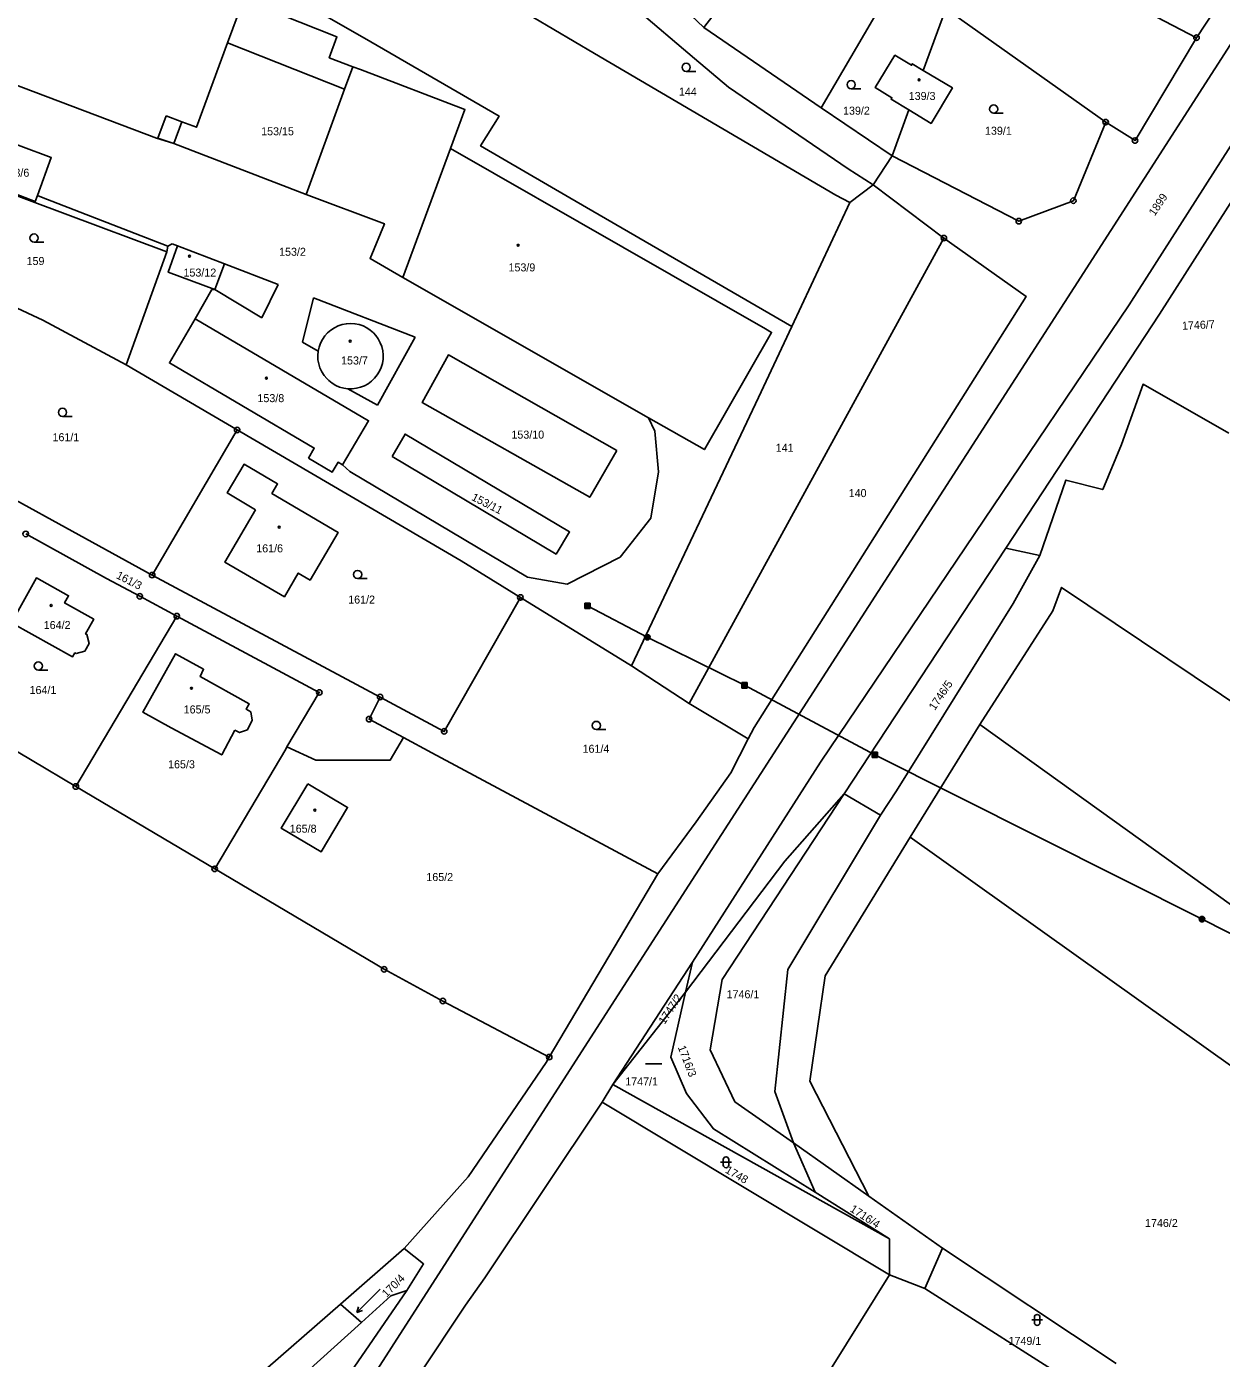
# Model space of a CAD drawing. Extents: x -587171 to -555306, y -1167727 to -1074732.
# Drawn here: x -559728.4 to -559510.6, y -1076965.7 to -1076722.9 of the extents above; entities that cross this region are included whole.
import ezdxf

# ---------------------------------------------------------------- set-up
doc = ezdxf.new("R2010")
doc.units = 0
for name, color, linetype in [('Hranice parcel', 7, 'Continuous'), ('Parcelní čísla', 7, 'Continuous'), ('Poz předměty', 7, 'Continuous'), ('Vnitřní kresba', 7, 'Continuous'), ('Značky bodu BP', 7, 'Continuous'), ('Značky budov', 7, 'Continuous'), ('Značky kultur', 7, 'Continuous')]:
    doc.layers.add(name, color=color, linetype=linetype)

msp = doc.modelspace()

# ---------------------------------------------------------------- linework, layer by layer
at = {"layer": 'Hranice parcel'}
for p, q in [((-559559.8, -1076701.6), (-559515.15, -1076724.9)), ((-559624.15, -1076704.71), (-559604.99, -1076723.01)), ((-559515.15, -1076724.9), (-559504.6, -1076708.78)), ((-559604.99, -1076723.01), (-559598.25, -1076714.33)), ((-559583.56, -1076737.7), (-559569.47, -1076713.6)), ((-559691.78, -1076725.84), (-559688.89, -1076717.96)), ((-559560.88, -1076719.61), (-559564.97, -1076730.85)), ((-559560.88, -1076719.61), (-559531.71, -1076740.29)), ((-559604.99, -1076723.01), (-559583.56, -1076737.7)), ((-559583.56, -1076737.7), (-559570.63, -1076746.43)), ((-559567.59, -1076738.08), (-559570.63, -1076746.43)), ((-559677.44, -1076753.47), (-559701.62, -1076744.18)), ((-559574.12, -1076751.7), (-559570.63, -1076746.43)), ((-559574.12, -1076751.7), (-559578.64, -1076748.79)), ((-559574.12, -1076751.7), (-559578.36, -1076754.94)), ((-559561.2, -1076761.44), (-559574.12, -1076751.7)), ((-559578.36, -1076754.94), (-559588.91, -1076777.58)), ((-559561.2, -1076761.44), (-559607.65, -1076846.29)), ((-559710.31, -1076784.57), (-559690.05, -1076796.42)), ((-559705.54, -1076822.89), (-559690.05, -1076796.42)), ((-559579.37, -1076862.76), (-559549.93, -1076817.95)), ((-559543.7, -1076819.29), (-559549.93, -1076817.95)), ((-559705.54, -1076822.89), (-559663.99, -1076845.12)), ((-559638.41, -1076826.96), (-559618.18, -1076839.41)), ((-559701.05, -1076830.37), (-559719.46, -1076861.43)), ((-559618.18, -1076839.41), (-559607.65, -1076846.29)), ((-559607.65, -1076846.29), (-559596.87, -1076852.75)), ((-559567.34, -1076870.7), (-559554.64, -1076850.15)), ((-559719.46, -1076861.43), (-559694.14, -1076876.45)), ((-559572.77, -1076866.67), (-559579.37, -1076862.76)), ((-559633.16, -1076910.78), (-559613.37, -1076877.34)), ((-559621.55, -1076915.76), (-559607.03, -1076893.47)), ((-559607.03, -1076893.47), (-559608.29, -1076898.96)), ((-559608.29, -1076898.96), (-559621.55, -1076915.76)), ((-559621.55, -1076915.76), (-559623.49, -1076918.98)), ((-559571.12, -1076943.89), (-559621.55, -1076915.76)), ((-559623.49, -1076918.98), (-559571.14, -1076950.45)), ((-559584.69, -1076935.42), (-559588.64, -1076926.43)), ((-559574.89, -1076936.15), (-559588.64, -1076926.43)), ((-559584.69, -1076935.42), (-559571.12, -1076943.89)), ((-559561.47, -1076945.64), (-559574.89, -1076936.15)), ((-559671.22, -1076955.82), (-559659.57, -1076945.66)), ((-559571.14, -1076950.45), (-559571.12, -1076943.89)), ((-559564.67, -1076952.95), (-559561.47, -1076945.64)), ((-559561.47, -1076945.64), (-559529.77, -1076966.63)), ((-559564.67, -1076952.95), (-559571.14, -1076950.45)), ((-559526.92, -1076977), (-559564.67, -1076952.95)), ((-559659.12, -1076953.34), (-559691.72, -1077000.73)), ((-559667.37, -1076959.14), (-559662.02, -1076954.29)), ((-559662.02, -1076954.29), (-559659.12, -1076953.34)), ((-559686.8, -1076969.42), (-559671.22, -1076955.82)), ((-559667.37, -1076959.14), (-559671.22, -1076955.82))]:
    msp.add_line(p, q, dxfattribs=at)
for points in [[(-559607.03, -1076893.47), (-559583.72, -1076857.02), (-559527.43, -1076773.61), (-559475.25, -1076691.8), (-559419.98, -1076606.03), (-559362.73, -1076514.33), (-559323.56, -1076454.1), (-559268.76, -1076370.09)], [(-559720.56, -1076698.79), (-559711.44, -1076702.08), (-559684.36, -1076712.24), (-559685.23, -1076714.39), (-559666.86, -1076725), (-559642.31, -1076739.18), (-559645.66, -1076744.62), (-559629.37, -1076754.08), (-559588.91, -1076777.58)], [(-559578.64, -1076748.79), (-559600.5, -1076733.92), (-559606.67, -1076728.72), (-559628.4, -1076710.13)], [(-559688.89, -1076717.96), (-559671.86, -1076724.73), (-559673.26, -1076728.55), (-559668.97, -1076730.19), (-559667.59, -1076730.71), (-559648.53, -1076737.98), (-559651.16, -1076745.12), (-559619.72, -1076763.12), (-559593.71, -1076778), (-559592.61, -1076778.63), (-559604.86, -1076800), (-559615.04, -1076794.19), (-559659.82, -1076768.6), (-559665.81, -1076765.18), (-559663.2, -1076758.81), (-559677.44, -1076753.47)], [(-559636.03, -1076721.24), (-559624.88, -1076727.78), (-559580.9, -1076753.58), (-559578.36, -1076754.94)], [(-559549.93, -1076817.95), (-559521.91, -1076775.28), (-559487.72, -1076721.84)], [(-559746.4, -1076722.75), (-559738.1, -1076725.77), (-559738.48, -1076726.8), (-559737.15, -1076727.29), (-559732.38, -1076729.02), (-559733.58, -1076732.32), (-559704.76, -1076743.24), (-559701.62, -1076744.18)], [(-559531.71, -1076740.29), (-559526.36, -1076743.65), (-559515.15, -1076724.9)], [(-559701.62, -1076744.18), (-559700.11, -1076740.22), (-559697.43, -1076741.24), (-559691.78, -1076725.84)], [(-559691.78, -1076725.84), (-559670.47, -1076734.31), (-559677.44, -1076753.47)], [(-559567.59, -1076738.08), (-559570.84, -1076736.12), (-559570.68, -1076735.85), (-559573.73, -1076734), (-559570.13, -1076728.09), (-559567.09, -1076729.91), (-559566.96, -1076729.65), (-559564.97, -1076730.85)], [(-559564.97, -1076730.85), (-559559.65, -1076734.06), (-559563.53, -1076740.53), (-559567.59, -1076738.08)], [(-559570.63, -1076746.43), (-559547.55, -1076758.35), (-559537.6, -1076754.62), (-559531.71, -1076740.29)], [(-559735.05, -1076742.59), (-559723.95, -1076746.77), (-559726.44, -1076753.66), (-559726.84, -1076754.76), (-559737.96, -1076750.5), (-559735.05, -1076742.59)], [(-559739.98, -1076750.07), (-559702.89, -1076763.96), (-559710.31, -1076784.57)], [(-559692.38, -1076766.13), (-559694.14, -1076770.84), (-559702.61, -1076767.66), (-559700.92, -1076762.85), (-559692.38, -1076766.13)], [(-559596.87, -1076852.75), (-559595.8, -1076850.69), (-559546.2, -1076772.09), (-559561.2, -1076761.44)], [(-559742.05, -1076769.13), (-559733.81, -1076772.47), (-559731.08, -1076773.78), (-559725.46, -1076776.38), (-559710.31, -1076784.57)], [(-559677.05, -1076801.55), (-559675.99, -1076799.74), (-559702.4, -1076784.21), (-559697.7, -1076776.17), (-559666.1, -1076794.74), (-559670.83, -1076802.78), (-559671.65, -1076802.3), (-559672.71, -1076804.11), (-559677.05, -1076801.55)], [(-559669.85, -1076788.91), (-559670.61, -1076788.8), (-559671.36, -1076788.59), (-559672.07, -1076788.29), (-559672.73, -1076787.9), (-559673.34, -1076787.42), (-559673.71, -1076787.06), (-559674.21, -1076786.47), (-559674.62, -1076785.82), (-559674.95, -1076785.12), (-559675.18, -1076784.38), (-559675.31, -1076783.62), (-559675.35, -1076782.85), (-559675.28, -1076782.08), (-559675.12, -1076781.33), (-559674.86, -1076780.6), (-559674.5, -1076779.91), (-559674.07, -1076779.27), (-559673.55, -1076778.7), (-559672.96, -1076778.2), (-559672.32, -1076777.78), (-559671.62, -1076777.44), (-559670.89, -1076777.2), (-559670.13, -1076777.05), (-559669.36, -1076777.01), (-559668.59, -1076777.06), (-559667.83, -1076777.21), (-559667.1, -1076777.46), (-559666.41, -1076777.8), (-559665.77, -1076778.23), (-559665.19, -1076778.74), (-559664.77, -1076779.2), (-559664.32, -1076779.83), (-559663.95, -1076780.51), (-559663.68, -1076781.23), (-559663.51, -1076781.98), (-559663.43, -1076782.75), (-559663.45, -1076783.52), (-559663.57, -1076784.29), (-559663.79, -1076785.03), (-559664.1, -1076785.73), (-559664.51, -1076786.39), (-559664.99, -1076786.99), (-559665.55, -1076787.53), (-559666.17, -1076787.99), (-559666.84, -1076788.36), (-559667.56, -1076788.64), (-559668.31, -1076788.83), (-559669.08, -1076788.92), (-559669.85, -1076788.91)], [(-559588.91, -1076777.58), (-559595.02, -1076790.49), (-559618.18, -1076839.41)], [(-559620.83, -1076800.16), (-559625.78, -1076808.7), (-559656.33, -1076791.39), (-559651.52, -1076782.74), (-559620.83, -1076800.16)], [(-559509.28, -1076797.03), (-559524.89, -1076788.1), (-559528.84, -1076799.05), (-559532.25, -1076807.3), (-559538.96, -1076805.57), (-559543.7, -1076819.29)], [(-559690.05, -1076796.42), (-559649.23, -1076820.3), (-559638.41, -1076826.96)], [(-559661.8, -1076801.29), (-559659.42, -1076797.17), (-559629.43, -1076815), (-559631.9, -1076819.06), (-559661.8, -1076801.29)], [(-559749.13, -1076798.97), (-559746.27, -1076800.55), (-559705.54, -1076822.89)], [(-559686.72, -1076810.96), (-559691.86, -1076807.91), (-559688.78, -1076802.68), (-559682.69, -1076806.27), (-559683.71, -1076807.99), (-559671.65, -1076815.1), (-559676.75, -1076823.78), (-559678.9, -1076822.53), (-559681.43, -1076826.83), (-559692.3, -1076820.5), (-559686.72, -1076810.96)], [(-559728.59, -1076815.38), (-559713.87, -1076823.5), (-559707.8, -1076826.75), (-559701.05, -1076830.37)], [(-559543.7, -1076819.29), (-559548.59, -1076828.06), (-559569.82, -1076862.24), (-559572.77, -1076866.67)], [(-559731.2, -1076831.59), (-559726.63, -1076823.39), (-559720.78, -1076826.64), (-559721.51, -1076827.96), (-559716.18, -1076830.93), (-559717.67, -1076833.6), (-559717.45, -1076833.71), (-559717.04, -1076835.34), (-559717.84, -1076836.77), (-559719.42, -1076837.2), (-559719.63, -1076837.08), (-559720.05, -1076837.78), (-559731.2, -1076831.59)], [(-559554.64, -1076850.15), (-559541.33, -1076829.43), (-559539.74, -1076825.13), (-559423.29, -1076903.31)], [(-559663.99, -1076845.12), (-559652.3, -1076851.38), (-559638.41, -1076826.96)], [(-559701.05, -1076830.37), (-559675.07, -1076844.28), (-559680.96, -1076854.2)], [(-559690.44, -1076851.16), (-559692.84, -1076855.67), (-559702.06, -1076850.72), (-559707.24, -1076847.88), (-559701.28, -1076837.22), (-559696.16, -1076840.06), (-559696.82, -1076841.35), (-559687.87, -1076846.35), (-559688.4, -1076847.35), (-559687.53, -1076847.82), (-559687.3, -1076849.34), (-559688.17, -1076851.08), (-559689.61, -1076851.61), (-559690.44, -1076851.16)], [(-559659.75, -1076852.49), (-559665.99, -1076849.15), (-559663.99, -1076845.12)], [(-559745.12, -1076847.11), (-559735.41, -1076851.97), (-559719.46, -1076861.43)], [(-559423.29, -1076903.31), (-559419.38, -1076947.24), (-559554.64, -1076850.15)], [(-559680.96, -1076854.2), (-559675.68, -1076856.66), (-559662.14, -1076856.61), (-559659.75, -1076852.49)], [(-559659.75, -1076852.49), (-559654.53, -1076855.29), (-559613.37, -1076877.34)], [(-559613.37, -1076877.34), (-559606.34, -1076867.88), (-559600.07, -1076858.96), (-559596.87, -1076852.75)], [(-559680.96, -1076854.2), (-559681.2, -1076854.61), (-559694.14, -1076876.45)], [(-559677.17, -1076860.93), (-559669.9, -1076865.26), (-559674.75, -1076873.36), (-559682.02, -1076869.05), (-559677.17, -1076860.93)], [(-559579.37, -1076862.76), (-559590.23, -1076875.04), (-559608.29, -1076898.96)], [(-559588.64, -1076926.43), (-559599.29, -1076918.9), (-559603.84, -1076909.43), (-559601.62, -1076896.64), (-559579.37, -1076862.76)], [(-559588.64, -1076926.43), (-559592.05, -1076917.05), (-559589.65, -1076894.8), (-559572.77, -1076866.67)], [(-559567.34, -1076870.7), (-559582.85, -1076895.96), (-559585.67, -1076915.19), (-559574.89, -1076936.15)], [(-559418.8, -1076978.52), (-559483.98, -1076930.09), (-559567.34, -1076870.7)], [(-559694.14, -1076876.45), (-559663.26, -1076894.76), (-559652.55, -1076900.55), (-559633.16, -1076910.78)], [(-559608.29, -1076898.96), (-559611.01, -1076910.76), (-559608.11, -1076917.39), (-559603.22, -1076923.86), (-559584.69, -1076935.42)], [(-559659.57, -1076945.66), (-559647.92, -1076932.6), (-559633.72, -1076911.73), (-559633.16, -1076910.78)], [(-559681.97, -1077006.47), (-559648.41, -1076956), (-559644.9, -1076951.03), (-559623.49, -1076918.98)], [(-559659.57, -1076945.66), (-559656.06, -1076948.47), (-559659.12, -1076953.34)], [(-559571.14, -1076950.45), (-559584.16, -1076971.43), (-559589.55, -1076968.48), (-559599.41, -1076985.53), (-559594.46, -1076988.41), (-559628.01, -1077040.94)], [(-559703.75, -1076991.52), (-559682.33, -1076972.68), (-559667.37, -1076959.14)]]:
    msp.add_lwpolyline(points, dxfattribs=at)
at = {"layer": 'Poz předměty'}
for p, q in [((-559537.47, -1076770.43), (-559333.23, -1076452.78)), ((-559618.4, -1076896.01), (-559537.47, -1076770.43)), ((-559626.68, -1076827.98), (-559625.68, -1076827.98)), ((-559626.68, -1076828.98), (-559626.68, -1076827.98)), ((-559626.68, -1076828.18), (-559625.68, -1076828.18)), ((-559626.68, -1076828.38), (-559625.68, -1076828.38)), ((-559626.68, -1076828.58), (-559625.68, -1076828.58)), ((-559626.68, -1076828.78), (-559625.68, -1076828.78)), ((-559626.68, -1076828.98), (-559625.68, -1076828.98)), ((-559626.48, -1076828.98), (-559626.48, -1076827.98)), ((-559626.28, -1076828.98), (-559626.28, -1076827.98)), ((-559626.18, -1076828.48), (-559615.27, -1076834.21)), ((-559626.08, -1076828.98), (-559626.08, -1076827.98)), ((-559625.88, -1076828.98), (-559625.88, -1076827.98)), ((-559625.68, -1076828.98), (-559625.68, -1076827.98)), ((-559615.27, -1076834.21), (-559597.54, -1076842.98)), ((-559598.04, -1076842.48), (-559597.04, -1076842.48)), ((-559598.04, -1076843.48), (-559598.04, -1076842.48)), ((-559598.04, -1076842.68), (-559597.04, -1076842.68)), ((-559598.04, -1076842.88), (-559597.04, -1076842.88)), ((-559598.04, -1076843.08), (-559597.04, -1076843.08)), ((-559598.04, -1076843.28), (-559597.04, -1076843.28)), ((-559598.04, -1076843.48), (-559597.04, -1076843.48)), ((-559597.84, -1076843.48), (-559597.84, -1076842.48)), ((-559597.64, -1076843.48), (-559597.64, -1076842.48)), ((-559597.54, -1076842.98), (-559573.81, -1076855.65)), ((-559597.44, -1076843.48), (-559597.44, -1076842.48)), ((-559597.24, -1076843.48), (-559597.24, -1076842.48)), ((-559597.04, -1076843.48), (-559597.04, -1076842.48)), ((-559574.31, -1076855.15), (-559573.31, -1076855.15)), ((-559574.31, -1076856.15), (-559574.31, -1076855.15)), ((-559574.31, -1076855.35), (-559573.31, -1076855.35)), ((-559574.31, -1076855.55), (-559573.31, -1076855.55)), ((-559574.31, -1076855.75), (-559573.31, -1076855.75)), ((-559574.31, -1076855.95), (-559573.31, -1076855.95)), ((-559574.11, -1076856.15), (-559574.11, -1076855.15)), ((-559573.91, -1076856.15), (-559573.91, -1076855.15)), ((-559573.81, -1076855.65), (-559514.15, -1076885.62)), ((-559573.71, -1076856.15), (-559573.71, -1076855.15)), ((-559573.51, -1076856.15), (-559573.51, -1076855.15)), ((-559573.31, -1076856.15), (-559573.31, -1076855.15)), ((-559574.31, -1076856.15), (-559573.31, -1076856.15)), ((-559514.15, -1076885.62), (-559461.96, -1076912.25)), ((-559618.4, -1076896.01), (-559646.98, -1076940.42)), ((-559646.98, -1076940.42), (-559688.97, -1077005.86))]:
    msp.add_line(p, q, dxfattribs=at)
for centre, radius in [((-559615.27, -1076834.21), 0.5), ((-559615.27, -1076834.21), 0.4), ((-559615.27, -1076834.21), 0.3), ((-559615.27, -1076834.21), 0.2), ((-559615.27, -1076834.21), 0.1), ((-559514.15, -1076885.62), 0.5), ((-559514.15, -1076885.62), 0.4), ((-559514.15, -1076885.62), 0.3), ((-559514.15, -1076885.62), 0.2), ((-559514.15, -1076885.62), 0.1)]:
    msp.add_circle(centre, radius, dxfattribs=at)
at = {"layer": 'Vnitřní kresba'}
for p, q in [((-559668.97, -1076730.19), (-559670.47, -1076734.31)), ((-559702.96, -1076739.13), (-559704.53, -1076743.24)), ((-559700.11, -1076740.22), (-559702.96, -1076739.13)), ((-559704.53, -1076743.24), (-559701.62, -1076744.18)), ((-559651.16, -1076745.12), (-559659.82, -1076768.6)), ((-559726.44, -1076753.66), (-559725.69, -1076753.95)), ((-559725.69, -1076753.95), (-559702.66, -1076762.93)), ((-559702.66, -1076762.93), (-559702.89, -1076763.96)), ((-559702.66, -1076762.93), (-559701.92, -1076762.47)), ((-559701.92, -1076762.47), (-559700.92, -1076762.85)), ((-559682.57, -1076769.9), (-559692.38, -1076766.13)), ((-559697.7, -1076776.17), (-559694.66, -1076770.79)), ((-559694.66, -1076770.79), (-559694.14, -1076770.84)), ((-559694.14, -1076770.84), (-559685.57, -1076776)), ((-559685.57, -1076776), (-559682.57, -1076769.9)), ((-559676.12, -1076772.33), (-559678.12, -1076780.44)), ((-559676.12, -1076772.33), (-559657.57, -1076779.5)), ((-559678.12, -1076780.44), (-559675.28, -1076782.08)), ((-559657.57, -1076779.5), (-559664.49, -1076791.9)), ((-559664.49, -1076791.9), (-559669.85, -1076788.91)), ((-559613.88, -1076796.66), (-559615.04, -1076794.19)), ((-559613.25, -1076804.07), (-559613.88, -1076796.66)), ((-559670.83, -1076802.78), (-559669.52, -1076804.01)), ((-559669.52, -1076804.01), (-559637.1, -1076823.27)), ((-559614.65, -1076812.49), (-559613.25, -1076804.07)), ((-559620.23, -1076819.6), (-559614.65, -1076812.49)), ((-559629.86, -1076824.55), (-559620.23, -1076819.6)), ((-559637.1, -1076823.27), (-559629.86, -1076824.55))]:
    msp.add_line(p, q, dxfattribs=at)
at = {"layer": 'Značky bodu BP'}
for centre, radius in [((-559515.15, -1076724.9), 0.5), ((-559515.15, -1076724.9), 0.0303), ((-559531.71, -1076740.29), 0.5), ((-559531.71, -1076740.29), 0.0303), ((-559526.36, -1076743.65), 0.5), ((-559526.36, -1076743.65), 0.0303), ((-559537.6, -1076754.62), 0.5), ((-559537.6, -1076754.62), 0.0303), ((-559547.55, -1076758.35), 0.5), ((-559547.55, -1076758.35), 0.0303), ((-559561.2, -1076761.44), 0.5), ((-559561.2, -1076761.44), 0.0303), ((-559690.05, -1076796.42), 0.5), ((-559690.05, -1076796.42), 0.0303), ((-559728.59, -1076815.38), 0.5), ((-559705.54, -1076822.89), 0.5), ((-559705.54, -1076822.89), 0.0303), ((-559707.8, -1076826.75), 0.5), ((-559707.8, -1076826.75), 0.0303), ((-559638.41, -1076826.96), 0.5), ((-559638.41, -1076826.96), 0.0303), ((-559701.05, -1076830.37), 0.5), ((-559701.05, -1076830.37), 0.0303), ((-559675.07, -1076844.28), 0.5), ((-559675.07, -1076844.28), 0.0303), ((-559663.99, -1076845.12), 0.5), ((-559663.99, -1076845.12), 0.0303), ((-559665.99, -1076849.15), 0.5), ((-559665.99, -1076849.15), 0.0303), ((-559652.3, -1076851.38), 0.5), ((-559652.3, -1076851.38), 0.0303), ((-559719.46, -1076861.43), 0.5), ((-559719.46, -1076861.43), 0.0303), ((-559694.14, -1076876.45), 0.5), ((-559694.14, -1076876.45), 0.0303), ((-559663.26, -1076894.76), 0.5), ((-559663.26, -1076894.76), 0.0303), ((-559652.55, -1076900.55), 0.5), ((-559652.55, -1076900.55), 0.0303), ((-559633.16, -1076910.78), 0.5), ((-559633.16, -1076910.78), 0.0303)]:
    msp.add_circle(centre, radius, dxfattribs=at)
at = {"layer": 'Značky budov'}
for centre in [(-559565.74, -1076732.59), (-559638.83, -1076762.75), (-559698.74, -1076764.75), (-559669.44, -1076780.23), (-559684.72, -1076786.98), (-559682.37, -1076814.14), (-559723.97, -1076828.41), (-559698.38, -1076843.53), (-559675.88, -1076865.73)]:
    msp.add_circle(centre, 0.175, dxfattribs=at)
at = {"layer": 'Značky kultur'}
for p, q in [((-559608.19, -1076731.05), (-559606.44, -1076731.05)), ((-559578.11, -1076734.21), (-559576.36, -1076734.21)), ((-559552.12, -1076738.66), (-559550.37, -1076738.66)), ((-559727.07, -1076762.17), (-559725.32, -1076762.17)), ((-559721.89, -1076793.96), (-559720.14, -1076793.96)), ((-559668.09, -1076823.52), (-559666.34, -1076823.52)), ((-559726.29, -1076840.21), (-559724.54, -1076840.21)), ((-559624.57, -1076851.05), (-559622.82, -1076851.05)), ((-559615.61, -1076911.99), (-559612.61, -1076911.99)), ((-559601.92, -1076929.95), (-559599.92, -1076929.95)), ((-559601.42, -1076929.45), (-559601.42, -1076930.45)), ((-559600.42, -1076930.45), (-559600.42, -1076929.45)), ((-559664, -1076953.08), (-559668.24, -1076957.33)), ((-559668.24, -1076957.33), (-559667.9, -1076956.28)), ((-559668.24, -1076957.33), (-559667.19, -1076956.99)), ((-559545.2, -1076958.7), (-559543.2, -1076958.7)), ((-559544.7, -1076958.2), (-559544.7, -1076959.2)), ((-559543.7, -1076959.2), (-559543.7, -1076958.2))]:
    msp.add_line(p, q, dxfattribs=at)
for centre in [(-559608.19, -1076730.3), (-559578.11, -1076733.46), (-559552.12, -1076737.91), (-559727.07, -1076761.42), (-559721.89, -1076793.21), (-559668.09, -1076822.77), (-559726.29, -1076839.46), (-559624.57, -1076850.3)]:
    msp.add_circle(centre, 0.75, dxfattribs=at)
for centre, start, end in [((-559600.92, -1076929.45), 0, 180), ((-559600.92, -1076930.45), 180, 359.9879), ((-559544.2, -1076958.2), 0, 180), ((-559544.2, -1076959.2), 180, 359.9879)]:
    msp.add_arc(centre, 0.5, start, end, dxfattribs=at)

# ---------------------------------------------------------------- texts
at = {"layer": 'Parcelní čísla'}
for s, p in [('144', (-559609.51, -1076735.47)), ('139/3', (-559567.62, -1076736.25)), ('139/2', (-559579.59, -1076738.93)), ('153/15', (-559685.67, -1076742.69)), ('139/1', (-559553.71, -1076742.59)), ('153/6', (-559732.82, -1076750.25)), ('153/2', (-559682.4, -1076764.66)), ('159', (-559728.44, -1076766.35)), ('153/9', (-559640.58, -1076767.51)), ('153/12', (-559699.83, -1076768.45)), ('153/7', (-559671.1, -1076784.48)), ('153/8', (-559686.35, -1076791.35)), ('161/1', (-559723.71, -1076798.47)), ('153/10', (-559640.05, -1076798)), ('141', (-559591.87, -1076800.4)), ('140', (-559578.56, -1076808.66)), ('161/6', (-559686.57, -1076818.74)), ('161/2', (-559669.8, -1076828.08)), ('164/2', (-559725.31, -1076832.72)), ('164/1', (-559727.89, -1076844.57)), ('165/5', (-559699.8, -1076848.11)), ('161/4', (-559627.08, -1076855.28)), ('165/3', (-559702.64, -1076858.11)), ('165/8', (-559680.46, -1076869.85)), ('165/2', (-559655.56, -1076878.67)), ('1746/1', (-559600.82, -1076900.05)), ('1747/1', (-559619.3, -1076915.95)), ('1746/2', (-559524.54, -1076941.75)), ('1749/1', (-559549.42, -1076963.25))]:
    msp.add_text(s, height=1.46, dxfattribs=at).set_placement(p)
for s, rotation, p in [('1899', 56, (-559522.77, -1076757.52)), ('1746/7', 3, (-559517.76, -1076778.16)), ('153/11', 333, (-559647.45, -1076809.14)), ('161/3', 333, (-559712.23, -1076823.39)), ('1746/5', 56, (-559562.86, -1076847.65)), ('1747/2', 57, (-559612.12, -1076904.91)), ('1716/3', 291, (-559609.74, -1076908.97)), ('1748', 330, (-559601.2, -1076931.76)), ('1716/4', 327, (-559578.46, -1076938.81)), ('170/4', 45, (-559662.8, -1076954.7))]:
    msp.add_text(s, height=1.46, rotation=rotation, dxfattribs=at).set_placement(p)

doc.saveas('drawing.dxf')
